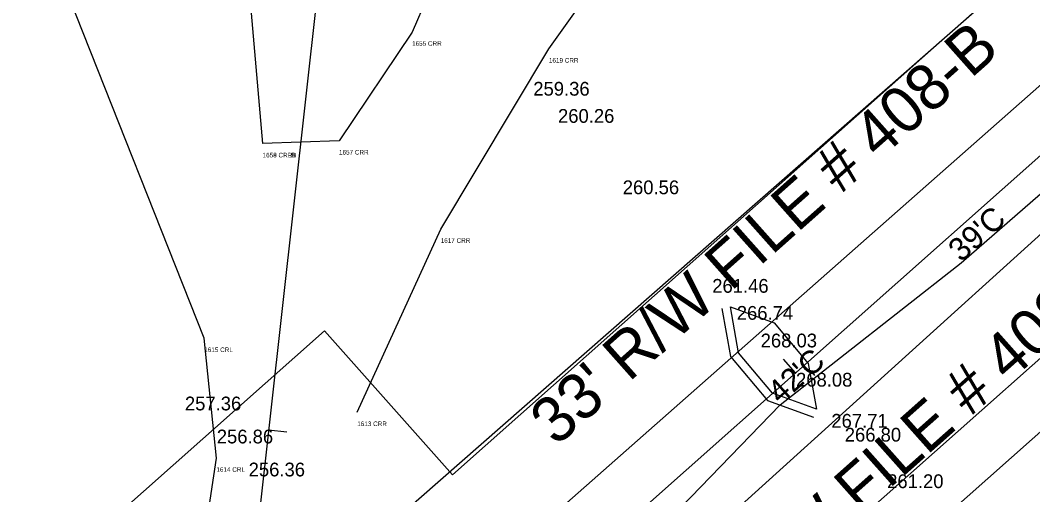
# Model space of a CAD drawing. Extents: x 49683 to 58852, y 49525 to 54803.
# Drawn here: x 55291 to 55511.5, y 53247.8 to 53351.3 of the extents above; entities that cross this region are included whole.
import ezdxf

# ---------------------------------------------------------------- set-up
doc = ezdxf.new("R2010")
doc.units = 0
for name, color, linetype in [('Level 1', 7, 'Continuous'), ('Level 10', 7, 'Continuous'), ('Level 11', 7, 'Continuous'), ('Level 13', 7, 'Continuous'), ('Level 18', 7, 'Continuous'), ('Level 19', 7, 'Continuous'), ('Level 20', 7, 'Continuous'), ('Level 25', 7, 'Continuous'), ('Level 3', 7, 'Continuous'), ('Level 32', 7, 'Continuous'), ('Level 34', 7, 'Continuous'), ('Level 48', 7, 'Continuous'), ('Level 60', 7, 'Continuous')]:
    doc.layers.add(name, color=color, linetype=linetype)

msp = doc.modelspace()

# ---------------------------------------------------------------- linework, layer by layer
at = {"layer": 'Level 1'}
for p, q in [((55378.38, 53560.11), (55334.01, 53162.57)), ((52544.81, 50683.3), (55534.58, 53340.86)), ((55459.84, 53274.43), (55457.19, 53277.42)), ((55345.1, 53261.96), (55349.08, 53261.52))]:
    msp.add_line(p, q, dxfattribs=at)
at = {"layer": 'Level 10'}
for p, q in [((55400.08, 53403.15), (55376.34, 53348.69)), ((55406.13, 53345.02), (55429.23, 53377.48)), ((55331.1, 53281.94), (55300.16, 53360.05)), ((55341.18, 53354.47), (55343.8, 53324.36)), ((55376.34, 53348.69), (55360.43, 53324.98)), ((55382.57, 53305.74), (55406.13, 53345.02)), ((55360.43, 53324.98), (55343.8, 53324.36)), ((55364.41, 53265.8), (55382.57, 53305.74)), ((55333.74, 53255.83), (55331.1, 53281.94)), ((55326.1, 53204), (55333.74, 53255.83))]:
    msp.add_line(p, q, dxfattribs=at)
at = {"layer": 'Level 11'}
msp.add_line((55359.8, 53231.14), (55681.7, 53513.84), dxfattribs=at)
at = {"layer": 'Level 13'}
for p, q in [((55385.17, 53252.2), (55512.66, 53365.53)), ((55429.01, 53202.87), (55556.51, 53316.2)), ((55207.78, 53150.72), (55357.26, 53283.59)), ((55357.26, 53283.59), (55385.17, 53252.2))]:
    msp.add_line(p, q, dxfattribs=at)
at = {"layer": 'Level 18'}
for p, q in [((55495.87, 53298.38), (55533.54, 53331.27)), ((55456.5, 53267.42), (55495.87, 53298.38)), ((55421.58, 53231.44), (55456.5, 53267.42))]:
    msp.add_line(p, q, dxfattribs=at)
at = {"layer": 'Level 19'}
msp.add_line((54181.77, 52078.16), (56150.85, 53828.45), dxfattribs=at)
at = {"layer": 'Level 20'}
msp.add_line((55390.95, 53169.04), (56142.88, 53837.41), dxfattribs=at)
at = {"layer": 'Level 3'}
for p, q in [((55346.63, 53190.09), (55550.6, 53370.24)), ((55389.47, 53192.62), (55564.43, 53351.07))]:
    msp.add_line(p, q, dxfattribs=at)
at = {"layer": 'Level 34'}
for p, q in [((55443.79, 53288.46), (55445.64, 53277.98)), ((55447.4, 53278.8), (55445.63, 53288.78)), ((55445.63, 53288.78), (55455.16, 53285.32)), ((55455.16, 53285.32), (55462.6, 53276.46)), ((55445.64, 53277.98), (55453.72, 53268.35)), ((55454.83, 53269.94), (55447.4, 53278.8)), ((55462.6, 53276.46), (55464.36, 53266.47)), ((55453.72, 53268.35), (55463.72, 53264.71)), ((55464.36, 53266.47), (55454.83, 53269.94))]:
    msp.add_line(p, q, dxfattribs=at)

# ---------------------------------------------------------------- texts
at = {"layer": 'Level 25'}
for p in [(55407.75, 53258.22), (55435.96, 53209.71)]:
    msp.add_text("33' R/W FILE # 408-B", height=10, rotation=41.6333, dxfattribs=at).set_placement(p)
at = {"layer": 'Level 32'}
for s, p in [('259.36', (55402.73, 53334.82)), ('260.26', (55408.11, 53328.9)), ('260.56', (55422.21, 53313.34)), ('261.46', (55441.69, 53291.86)), ('266.74', (55447.03, 53285.97)), ('268.03', (55452.23, 53279.95)), ('268.08', (55459.93, 53271.4)), ('257.36', (55326.88, 53266.22)), ('267.71', (55467.62, 53262.45)), ('256.86', (55333.82, 53259.02)), ('266.80', (55470.54, 53259.42)), ('256.36', (55340.76, 53251.83)), ('261.20', (55479.77, 53249.28))]:
    msp.add_text(s, height=3, dxfattribs=at).set_placement(p)
at = {"layer": 'Level 48'}
for s, rotation, p in [("39'C", 41.6333, (55495.87, 53298.38)), ("42'C", 41.6334, (55456.5, 53267.42))]:
    msp.add_text(s, height=5, rotation=rotation, dxfattribs=at).set_placement(p)
at = {"layer": 'Level 60'}
for s, p in [('1655 CRR', (55376.34, 53345.69)), ('1619 CRR', (55406.13, 53342.02)), ('1658 CRRB', (55343.8, 53321.36)), ('1659 CRLB', (55343.8, 53321.36)), ('1657 CRR', (55360.43, 53321.98)), ('1617 CRR', (55382.57, 53302.74)), ('1615 CRL', (55331.1, 53278.94)), ('1613 CRR', (55364.41, 53262.8)), ('1614 CRL', (55333.74, 53252.83))]:
    msp.add_text(s, height=1, dxfattribs=at).set_placement(p)

doc.saveas('drawing.dxf')
